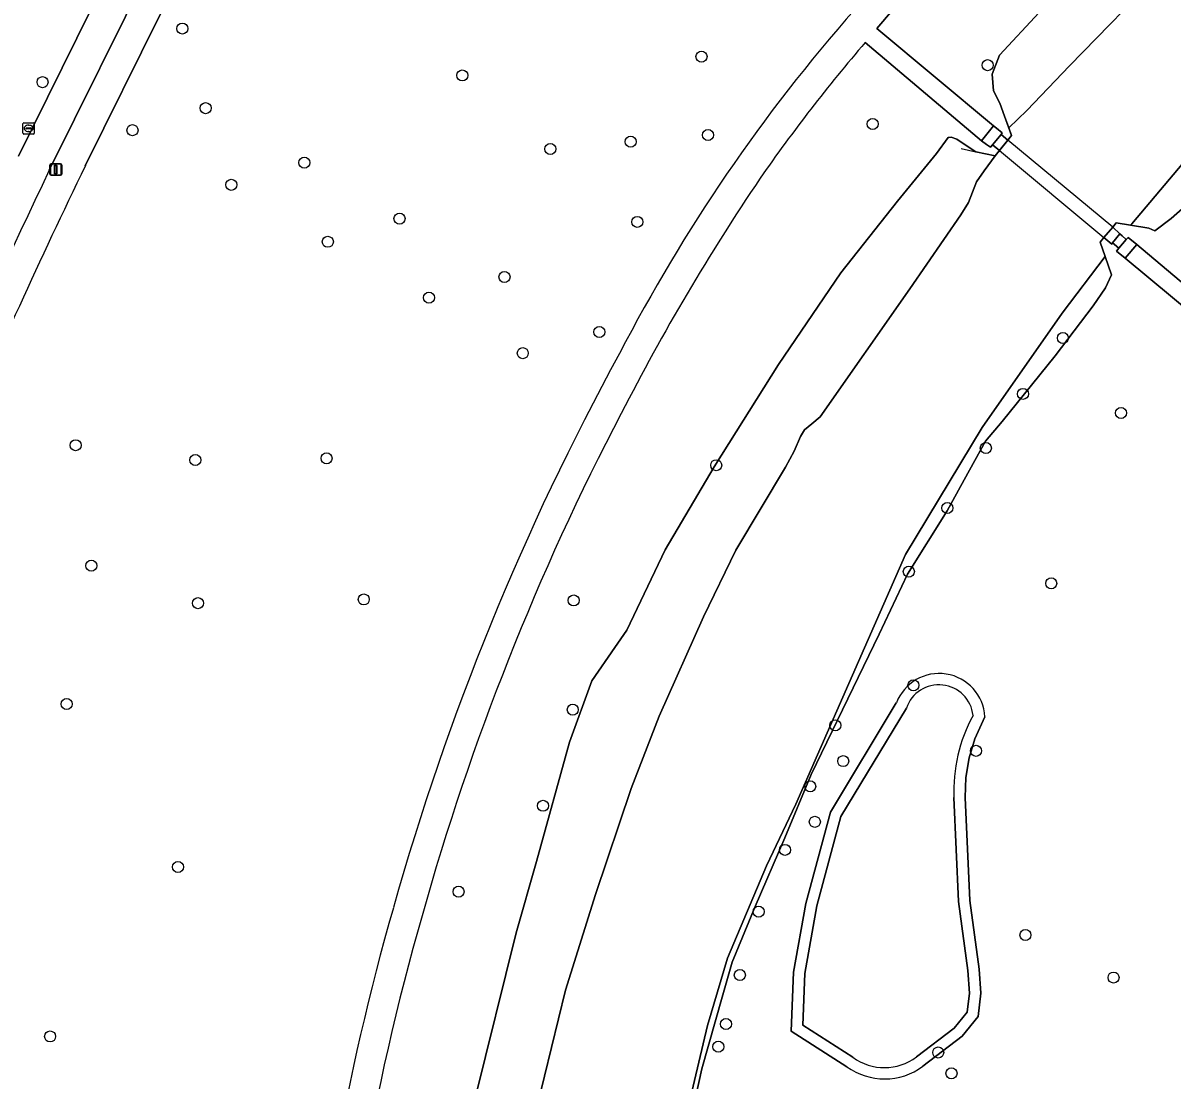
# Model space of a CAD drawing. Extents: x 161477 to 163040, y 383680 to 384871.
# Drawn here: x 161581.6 to 161683.2, y 384286.1 to 384379.6 of the extents above; entities that cross this region are included whole.
import ezdxf

# ---------------------------------------------------------------- set-up
doc = ezdxf.new("R2010")
doc.units = 0
for name, color, linetype in [('IMGEO_Berm_groen', 7, 'Continuous'), ('IMGEO_Boom', 7, 'Continuous'), ('IMGEO_Dek', 7, 'Continuous'), ('IMGEO_Fietspad_gesloten', 7, 'Continuous'), ('IMGEO_Groenvoorziening', 7, 'Continuous'), ('IMGEO_Kademuur', 7, 'Continuous'), ('IMGEO_Kolk', 7, 'Continuous'), ('IMGEO_Lichtmast', 7, 'Continuous'), ('IMGEO_Meer_plas_ven_vijver', 7, 'Continuous'), ('IMGEO_Oever', 7, 'Continuous'), ('IMGEO_Voetpad_gesloten', 7, 'Continuous'), ('IMGEO_Voetpad_open', 7, 'Continuous'), ('IMGEO_Waterloop', 7, 'Continuous')]:
    doc.layers.add(name, color=color, linetype=linetype)

msp = doc.modelspace()

# ---------------------------------------------------------------- linework, layer by layer
at = {"layer": 'IMGEO_Berm_groen'}
msp.add_lwpolyline([(161581.16, 384367.81), (161590.2, 384386.09), (161669.99, 384542.69)], dxfattribs=at)
at = {"layer": 'IMGEO_Boom'}
for centre in [(161595.66, 384379.09), (161641.56, 384376.61), (161666.86, 384375.85), (161583.3, 384374.35), (161620.41, 384374.94), (161597.72, 384372.05), (161591.25, 384370.1), (161656.7, 384370.65), (161635.29, 384369.08), (161642.14, 384369.67), (161628.19, 384368.44), (161606.44, 384367.23), (161599.99, 384365.27), (161614.86, 384362.28), (161635.88, 384361.99), (161608.52, 384360.23), (161624.14, 384357.12), (161617.46, 384355.29), (161632.52, 384352.26), (161673.51, 384351.72), (161625.76, 384350.38), (161669.98, 384346.78), (161678.65, 384345.09), (161586.22, 384342.24), (161666.7, 384341.99), (161596.8, 384340.93), (161608.41, 384341.08), (161642.86, 384340.47), (161663.3, 384336.68), (161587.61, 384331.58), (161659.89, 384331.06), (161672.48, 384330.02), (161597.04, 384328.27), (161611.7, 384328.6), (161630.26, 384328.51), (161660.3, 384321.01), (161585.43, 384319.35), (161630.18, 384318.85), (161653.39, 384317.46), (161665.83, 384315.21), (161654.09, 384314.3), (161651.17, 384312.07), (161627.55, 384310.35), (161651.58, 384308.93), (161648.94, 384306.45), (161595.27, 384304.94), (161620.08, 384302.75), (161646.61, 384300.99), (161670.2, 384298.92), (161644.95, 384295.38), (161677.99, 384295.16), (161643.72, 384291.05), (161583.97, 384289.95), (161643.04, 384289.04), (161662.49, 384288.53), (161663.66, 384286.69)]:
    msp.add_circle(centre, 0.489, dxfattribs=at)
at = {"layer": 'IMGEO_Dek'}
msp.add_lwpolyline([(161668.65, 384369.23), (161667.9, 384368.3), (161677.14, 384360.6), (161677.92, 384361.51)], close=True, dxfattribs=at)
at = {"layer": 'IMGEO_Fietspad_gesloten'}
for points in [[(161672.6, 384541.38), (161669.99, 384542.69), (161590.2, 384386.09), (161581.16, 384367.81)], [(161583.89, 384366.56), (161592.88, 384384.7), (161672.6, 384541.38)]]:
    msp.add_lwpolyline(points, dxfattribs=at)
msp.add_arc((162103.51, 384117.46), 576.24, 154.38761, 159.10675, dxfattribs=at)
at = {"layer": 'IMGEO_Groenvoorziening'}
for points in [[(161655.12, 384380.79), (161705.2, 384439.5), (161703.36, 384440.98), (161707.91, 384446.38), (161709.86, 384444.86), (161729.98, 384468.34), (161744.71, 384485.73), (161723.45, 384503.88), (161709.78, 384515.74), (161680.01, 384540.99), (161676.74, 384543.79), (161660.18, 384511.16), (161637.59, 384466.69), (161619.35, 384430.85), (161600.95, 384394.61), (161593.69, 384380.34), (161587.08, 384366.96)], [(161752.17, 384490.62), (161657.24, 384379.29), (161657.07, 384379.09), (161667.37, 384370.48), (161667.63, 384370.28), (161668.15, 384369.88), (161668.05, 384369.73), (161668.65, 384369.23), (161668.98, 384369.64), (161668.74, 384370.3), (161668.36, 384371.33), (161667.95, 384372.48), (161667.37, 384373.59), (161667.25, 384375.07), (161667.9, 384376.74), (161671.4, 384380.51)], [(161700.65, 384384.59), (161694.88, 384377.92), (161688.94, 384371.11), (161687.6, 384369.59), (161687.18, 384368.38), (161686.66, 384366.75), (161685.91, 384365.18), (161684.83, 384363.81), (161683.09, 384362.29), (161681.64, 384361.2), (161681.12, 384361.45), (161679.48, 384361.71), (161678.22, 384361.91), (161677.92, 384361.51), (161678.55, 384360.92), (161678.75, 384360.75), (161679.1, 384360.43), (161679.27, 384360.62), (161680.05, 384359.99), (161691.83, 384350.07), (161691.86, 384351.35), (161691.8, 384351.35), (161692.32, 384355.24)], [(161653.88, 384357.48), (161658.89, 384363.82), (161662.34, 384368.03), (161663.38, 384369.46), (161663.64, 384369.49), (161664.14, 384369.32), (161664.44, 384369.09), (161665.82, 384368.2), (161667.52, 384367.82), (161667.9, 384368.3), (161667.29, 384368.8), (161667.1, 384368.59), (161666.77, 384368.83), (161666.32, 384369.17), (161656.03, 384377.85)], [(161691.76, 384348.21), (161679.01, 384358.77), (161678.25, 384359.4), (161678.46, 384359.66), (161678.06, 384360), (161677.91, 384360.13), (161677.83, 384360.03), (161677.14, 384360.6), (161676.81, 384360.2), (161677.25, 384358.93), (161677.8, 384357.31), (161677.27, 384356.17), (161676.18, 384354.56), (161672.84, 384350.15), (161668.13, 384344.34), (161666.68, 384342.59), (161664.77, 384339.18), (161663.28, 384336.44), (161659.78, 384330.84), (161657.28, 384325.53), (161651.27, 384313.13), (161648.93, 384307.51), (161646.29, 384301.44), (161644.27, 384296.51), (161643.39, 384293.42), (161641.58, 384287.08), (161639.84, 384279.15)], [(161622.91, 384183.28), (161621.02, 384191.72), (161618.67, 384202.7), (161616.84, 384217.03), (161615.95, 384229.99), (161615.71, 384241.58), (161616.19, 384251.09), (161617.17, 384262.2), (161618.77, 384270.47), (161621.55, 384284.48), (161625.18, 384299.11), (161626.98, 384305.43), (161629.89, 384315.99), (161631.87, 384321.4), (161633.91, 384324.35), (161634.96, 384325.88), (161638.35, 384333), (161642.67, 384340.32), (161648.37, 384349.37), (161653.88, 384357.48)], [(161654.41, 384287.27), (161649.49, 384290.43), (161649.69, 384295.64), (161650.78, 384301.72), (161652.95, 384309.79), (161658.78, 384319.45)], [(161666.62, 384318.22), (161665.72, 384316.27), (161665.21, 384314.59), (161664.93, 384312.86), (161664.88, 384311.07), (161665.27, 384301.98)], [(161665.27, 384301.98), (161666.11, 384295.89), (161666.26, 384293.77), (161666.01, 384291.71), (161664.61, 384289.97), (161661.13, 384287.31)]]:
    msp.add_lwpolyline(points, dxfattribs=at)
for centre, radius, start, end in [((161768.01, 384281.3), 150.47, 138.612, 152.6854), ((161768.55, 384281.17), 148.35, 139.3269, 145.1926), ((162081.76, 384126.85), 549.87, 154.1078, 156.9687), ((161814.85, 384252.54), 202.73, 146.0192, 152.8491), ((161839.56, 384238), 233.98, 151.3028, 164.2932), ((161838.3, 384238.57), 229.98, 152.4178, 164.3445), ((161662.57, 384318), 4.05, 3.0639, 159.0351), ((161828.71, 384239.94), 223.01, 164.0189, 175.9139), ((161829.3, 384239.76), 220.99, 164.0128, 176.5386), ((161657.74, 384291.85), 5.66, 234.0089, 306.7588)]:
    msp.add_arc(centre, radius, start, end, dxfattribs=at)
at = {"layer": 'IMGEO_Kademuur'}
for points in [[(161664.53, 384368.48), (161665.82, 384368.2), (161667.52, 384367.82), (161668.98, 384369.64), (161667.95, 384372.48)], [(161681.12, 384361.45), (161678.22, 384361.91), (161677.92, 384361.51), (161677.14, 384360.6), (161676.81, 384360.2), (161677.8, 384357.31)]]:
    msp.add_lwpolyline(points, dxfattribs=at)
at = {"layer": 'IMGEO_Kolk'}
for p, q in [((161581.57, 384369.83), (161581.57, 384370.68)), ((161581.64, 384370.76), (161582.5, 384370.76)), ((161582.06, 384370.54), (161582.08, 384370.54)), ((161582.57, 384370.68), (161582.57, 384369.83)), ((161582.5, 384369.76), (161581.64, 384369.76)), ((161581.83, 384370.25), (161581.83, 384370.26)), ((161581.87, 384370.3), (161582.27, 384370.3)), ((161582.27, 384370.21), (161581.87, 384370.21)), ((161582.08, 384369.98), (161582.05, 384369.98)), ((161582.31, 384370.26), (161582.31, 384370.25))]:
    msp.add_line(p, q, dxfattribs=at)
for points in [[(161581.57, 384369.83), (161581.57, 384370.68)], [(161581.64, 384370.76), (161582.5, 384370.76)], [(161582.57, 384370.68), (161582.57, 384369.83)], [(161582.5, 384369.76), (161581.64, 384369.76)]]:
    msp.add_lwpolyline(points, dxfattribs=at)
for centre, radius, start, end in [((161581.65, 384370.68), 0.0765, 91.552, 178.448), ((161581.65, 384370.68), 0.0765, 91.552, 178.448), ((161582.49, 384370.68), 0.0765, 1.552, 88.448), ((161582.49, 384370.68), 0.0765, 1.552, 88.448), ((161581.65, 384369.83), 0.0765, 181.552, 268.448), ((161581.65, 384369.83), 0.0765, 181.552, 268.448), ((161581.87, 384370.26), 0.0403, 85.8775, 175.7526), ((161581.86, 384370.25), 0.0366, 178.938, 274.7102), ((161582.27, 384370.26), 0.0386, 1.7309, 96.639), ((161582.27, 384370.26), 0.043, 264.8664, 352.4533), ((161582.49, 384369.83), 0.0765, 271.552, 358.448), ((161582.49, 384369.83), 0.0765, 271.552, 358.448)]:
    msp.add_arc(centre, radius, start, end, dxfattribs=at)
for centre, major_axis, ratio, start_param, end_param in [((161582.06, 384370.26), (-0.387, 0.002), 0.722429, 4.712389, 7.853982), ((161582.08, 384370.26), (-0.39, 0.002), 0.717154, 1.570796, 4.712389)]:
    msp.add_ellipse(centre, major_axis=major_axis, ratio=ratio, start_param=start_param, end_param=end_param, dxfattribs=at)
at = {"layer": 'IMGEO_Lichtmast'}
for p, q in [((161583.95, 384366.22), (161583.95, 384367.02)), ((161583.95, 384367.02), (161583.95, 384366.22)), ((161584, 384366.22), (161584, 384367.02)), ((161584, 384367.02), (161584, 384366.22)), ((161584.05, 384367.12), (161584.84, 384367.12)), ((161584.84, 384367.12), (161584.05, 384367.12)), ((161584.1, 384367.12), (161584.89, 384367.12)), ((161584.89, 384367.12), (161584.1, 384367.12)), ((161584.94, 384367.02), (161584.94, 384366.22)), ((161584.94, 384366.22), (161584.94, 384367.02)), ((161584.99, 384367.02), (161584.99, 384366.22)), ((161584.99, 384366.22), (161584.99, 384367.02)), ((161584.84, 384366.12), (161584.05, 384366.12)), ((161584.05, 384366.12), (161584.84, 384366.12)), ((161584.89, 384366.12), (161584.1, 384366.12)), ((161584.1, 384366.12), (161584.89, 384366.12))]:
    msp.add_line(p, q, dxfattribs=at)
for points in [[(161584.37, 384367), (161584.52, 384367), (161584.52, 384366.25), (161584.37, 384366.25), (161584.37, 384367)], [(161584.42, 384366.99), (161584.57, 384366.99), (161584.57, 384366.24), (161584.42, 384366.24), (161584.42, 384366.99)]]:
    msp.add_lwpolyline(points, dxfattribs=at)
for centre, start, end in [((161584.05, 384367.02), 90, 180), ((161584.05, 384367.02), 90, 180), ((161584.1, 384367.02), 90, 180), ((161584.1, 384367.02), 90, 180), ((161584.84, 384367.02), 0, 90), ((161584.84, 384367.02), 360, 90), ((161584.89, 384367.02), 0, 90), ((161584.89, 384367.02), 360, 90), ((161584.05, 384366.22), 180, 270), ((161584.05, 384366.22), 180, 270), ((161584.1, 384366.22), 180, 270), ((161584.1, 384366.22), 180, 270), ((161584.84, 384366.22), 270, 0), ((161584.84, 384366.22), 270, 0), ((161584.89, 384366.22), 270, 0), ((161584.89, 384366.22), 270, 0)]:
    msp.add_arc(centre, 0.1, start, end, dxfattribs=at)
at = {"layer": 'IMGEO_Meer_plas_ven_vijver'}
for points in [[(161659.67, 384318.99), (161653.88, 384309.4), (161651.76, 384301.5), (161650.69, 384295.53), (161650.51, 384290.96), (161654.95, 384288.11)], [(161660.56, 384288.14), (161663.91, 384290.69), (161665.05, 384292.11), (161665.26, 384293.79), (161665.12, 384295.79), (161664.27, 384301.89), (161663.88, 384311.07)]]:
    msp.add_lwpolyline(points, dxfattribs=at)
for centre, radius, start, end in [((161662.55, 384318.01), 3.04, 6.1517, 161.2979), ((161677.91, 384311.63), 14.05, 151.479, 182.3202), ((161657.74, 384291.87), 4.68, 233.3998, 307.0291)]:
    msp.add_arc(centre, radius, start, end, dxfattribs=at)
at = {"layer": 'IMGEO_Oever'}
for points in [[(161753.41, 384449.38), (161679.61, 384361.83), (161679.48, 384361.71), (161681.12, 384361.45), (161681.64, 384361.2), (161683.09, 384362.29), (161684.83, 384363.81), (161685.91, 384365.18), (161686.66, 384366.75), (161687.18, 384368.38), (161687.6, 384369.59), (161688.94, 384371.11), (161694.88, 384377.92), (161700.65, 384384.59)], [(161671.4, 384380.51), (161667.9, 384376.74), (161667.25, 384375.07), (161667.37, 384373.59), (161667.95, 384372.48), (161668.36, 384371.33), (161668.74, 384370.3), (161670.31, 384371.84), (161674.11, 384375.79), (161682.45, 384384.36)], [(161627.05, 384283.91), (161629.54, 384294.04), (161632.18, 384302.5), (161635.34, 384311.87), (161637.81, 384318.28), (161641.74, 384327.06), (161644.59, 384332.95), (161648.99, 384340.31), (161649.74, 384341.72), (161650.3, 384343), (161650.68, 384343.61), (161651.3, 384344.12), (161652.05, 384344.76), (161659.98, 384356.07), (161664.48, 384362.62), (161665.16, 384363.7), (161665.86, 384365.53), (161666.56, 384366.5), (161667.52, 384367.82), (161665.82, 384368.2), (161664.44, 384369.09), (161664.14, 384369.32), (161663.64, 384369.49), (161663.38, 384369.46), (161662.34, 384368.03), (161658.89, 384363.82), (161653.88, 384357.48), (161648.37, 384349.37), (161642.67, 384340.32), (161638.35, 384333), (161634.96, 384325.88), (161633.91, 384324.35), (161631.87, 384321.4), (161629.89, 384315.99), (161626.98, 384305.43), (161625.18, 384299.11), (161621.55, 384284.48)], [(161639.84, 384279.15), (161641.58, 384287.08), (161643.39, 384293.42), (161644.27, 384296.51), (161646.29, 384301.44), (161648.93, 384307.51), (161651.27, 384313.13), (161657.28, 384325.53), (161659.78, 384330.84), (161663.28, 384336.44), (161664.77, 384339.18), (161666.68, 384342.59), (161668.13, 384344.34), (161672.84, 384350.15), (161676.18, 384354.56), (161677.27, 384356.17), (161677.8, 384357.31), (161677.25, 384358.93), (161673.46, 384353.91), (161666.37, 384343.82), (161659.6, 384332.57), (161649.91, 384310.5), (161647.31, 384305.04), (161643.86, 384296.87), (161642.09, 384290.93), (161638.65, 384276.32)], [(161658.78, 384319.45), (161652.95, 384309.79), (161650.78, 384301.72), (161649.69, 384295.64), (161649.49, 384290.43), (161654.41, 384287.27)], [(161654.95, 384288.11), (161650.51, 384290.96), (161650.69, 384295.53), (161651.76, 384301.5), (161653.88, 384309.4), (161659.67, 384318.99)], [(161661.13, 384287.31), (161664.61, 384289.97), (161666.01, 384291.71), (161666.26, 384293.77), (161666.11, 384295.89), (161665.27, 384301.98), (161664.88, 384311.07), (161664.93, 384312.86), (161665.21, 384314.59), (161665.72, 384316.27), (161666.62, 384318.22)], [(161663.88, 384311.07), (161664.27, 384301.89), (161665.12, 384295.79), (161665.26, 384293.79), (161665.05, 384292.11), (161663.91, 384290.69), (161660.56, 384288.14)]]:
    msp.add_lwpolyline(points, dxfattribs=at)
for centre, radius, start, end in [((161662.57, 384318), 4.05, 3.0639, 159.0351), ((161662.55, 384318.01), 3.04, 6.1517, 161.2979), ((161677.91, 384311.63), 14.05, 151.479, 182.3202), ((161657.74, 384291.87), 4.68, 233.3998, 307.0291), ((161657.74, 384291.85), 5.66, 234.0089, 306.7588)]:
    msp.add_arc(centre, radius, start, end, dxfattribs=at)
at = {"layer": 'IMGEO_Voetpad_gesloten'}
for points in [[(161668.65, 384369.23), (161668.05, 384369.73), (161667.29, 384368.8), (161667.9, 384368.3)], [(161667.9, 384368.3), (161677.14, 384360.6), (161677.92, 384361.51), (161668.65, 384369.23)], [(161678.55, 384360.92), (161677.92, 384361.51), (161677.14, 384360.6), (161677.83, 384360.03), (161677.91, 384360.13)]]:
    msp.add_lwpolyline(points, close=True, dxfattribs=at)
at = {"layer": 'IMGEO_Voetpad_open'}
for points in [[(161674.85, 384545.87), (161672.6, 384541.38), (161592.88, 384384.7), (161583.89, 384366.56)], [(161656.03, 384377.85), (161666.32, 384369.17), (161667.37, 384370.48), (161657.07, 384379.09), (161657.24, 384379.29), (161752.17, 384490.62)], [(161587.08, 384366.96), (161593.69, 384380.34), (161600.95, 384394.61), (161619.35, 384430.85), (161637.59, 384466.69)]]:
    msp.add_lwpolyline(points, dxfattribs=at)
for points in [[(161668.05, 384369.73), (161668.15, 384369.88), (161667.63, 384370.28), (161667.37, 384370.48), (161666.32, 384369.17), (161666.77, 384368.83), (161667.1, 384368.59), (161667.29, 384368.8)], [(161677.91, 384360.13), (161678.06, 384360), (161678.46, 384359.66), (161679.1, 384360.43), (161678.75, 384360.75), (161678.55, 384360.92)], [(161679.1, 384360.43), (161678.46, 384359.66), (161678.25, 384359.4), (161679.01, 384358.77), (161680.05, 384359.99), (161679.27, 384360.62)], [(161680.05, 384359.99), (161679.01, 384358.77), (161691.76, 384348.21), (161691.83, 384350.07)]]:
    msp.add_lwpolyline(points, close=True, dxfattribs=at)
for centre, radius, start, end in [((161768.01, 384281.3), 150.47, 138.612, 152.6854), ((161768.55, 384281.17), 148.35, 139.3269, 145.1926), ((162103.51, 384117.46), 576.24, 154.38761, 159.10675), ((162081.76, 384126.85), 549.87, 154.1078, 156.9687), ((161814.85, 384252.54), 202.73, 146.0192, 152.8491), ((161839.56, 384238), 233.98, 151.3028, 164.2932), ((161838.3, 384238.57), 229.98, 152.4178, 164.3445), ((161828.71, 384239.94), 223.01, 164.0189, 175.9139), ((161829.3, 384239.76), 220.99, 164.0128, 176.5386)]:
    msp.add_arc(centre, radius, start, end, dxfattribs=at)
at = {"layer": 'IMGEO_Waterloop'}
for points in [[(161638.65, 384276.32), (161642.09, 384290.93), (161643.86, 384296.87), (161647.31, 384305.04), (161649.91, 384310.5), (161659.6, 384332.57), (161666.37, 384343.82), (161673.46, 384353.91), (161677.25, 384358.93), (161676.81, 384360.2), (161677.14, 384360.6), (161677.92, 384361.51), (161678.22, 384361.91), (161679.48, 384361.71), (161679.61, 384361.83), (161753.41, 384449.38)], [(161682.45, 384384.36), (161674.11, 384375.79), (161670.31, 384371.84), (161668.74, 384370.3), (161668.98, 384369.64), (161668.65, 384369.23), (161667.9, 384368.3), (161667.52, 384367.82), (161666.56, 384366.5), (161665.86, 384365.53), (161665.16, 384363.7), (161664.48, 384362.62), (161659.98, 384356.07), (161652.05, 384344.76), (161651.3, 384344.12), (161650.68, 384343.61), (161650.3, 384343), (161649.74, 384341.72), (161648.99, 384340.31), (161644.59, 384332.95), (161641.74, 384327.06), (161637.81, 384318.28), (161635.34, 384311.87), (161632.18, 384302.5), (161629.54, 384294.04), (161627.05, 384283.91)]]:
    msp.add_lwpolyline(points, dxfattribs=at)

doc.saveas('drawing.dxf')
